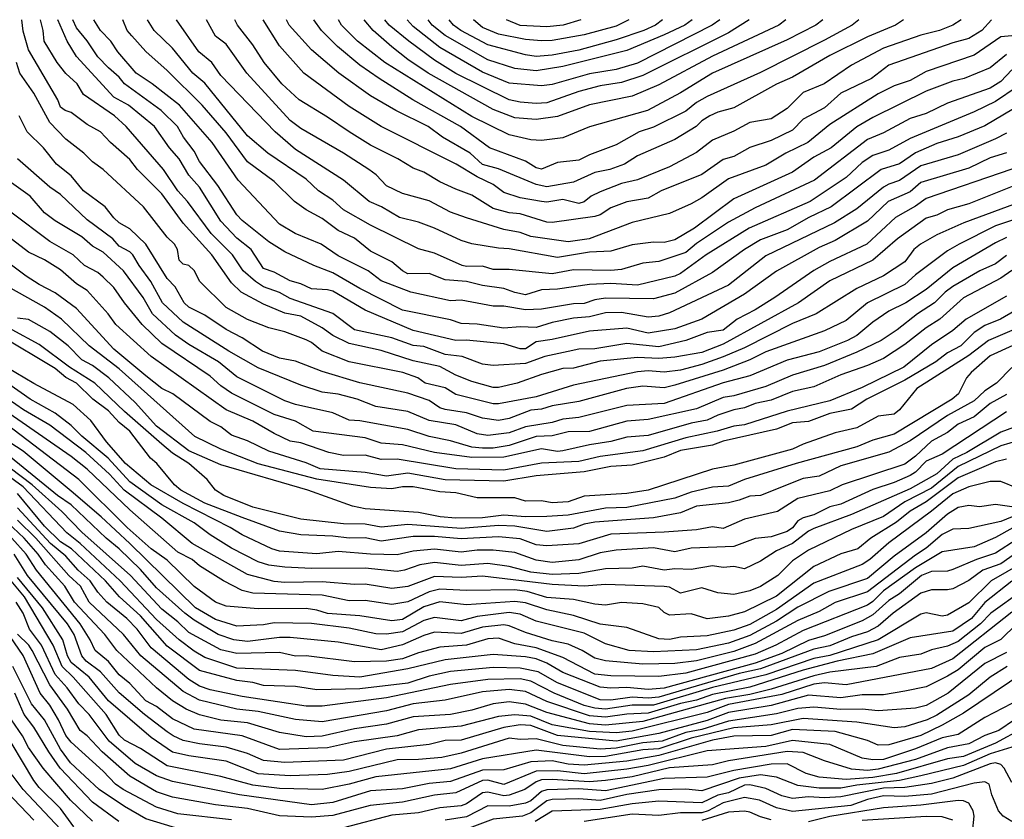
# Model space of a CAD drawing. Header units: metres. Extents: x -51132 to -49532, y -231222 to -229437.
# Tile 556 of 656: x -50515 to -50423, y -229512 to -229437. Entities that reach past the tile are written whole.
import ezdxf

# ---------------------------------------------------------------- set-up
doc = ezdxf.new("R2010")
doc.units = ezdxf.units.M
for name, color, linetype in [('CONTOUR_HALF', 8, 'Continuous'), ('CONTOUR_INDEX', 1, 'Continuous'), ('CONTOUR_INTER', 3, 'Continuous')]:
    doc.layers.add(name, color=color, linetype=linetype)

msp = doc.modelspace()

# ---------------------------------------------------------------- linework, layer by layer
at = {"layer": 'CONTOUR_HALF'}
for points, elevation in [([(-50422.08, -229452.17), (-50426.58, -229453.975), (-50428.58, -229454.551), (-50429.58, -229455.032), (-50430.58, -229455.339), (-50433.257, -229457.259), (-50435.58, -229459.26), (-50439.58, -229461.195), (-50442.529, -229463.259), (-50449.58, -229467.123), (-50451.58, -229467.888), (-50454.08, -229468.324), (-50455.58, -229468.451), (-50457.58, -229468.36), (-50461.08, -229468.713), (-50463.58, -229469.363), (-50464.58, -229469.401), (-50466.58, -229469.942), (-50468.834, -229470.759), (-50470.58, -229471.173), (-50471.08, -229471.169), (-50473.08, -229470.607), (-50474.58, -229469.998), (-50476.08, -229469.197), (-50478.58, -229468.664), (-50481.58, -229467.695), (-50484.58, -229467.038), (-50486.08, -229466.288), (-50487.08, -229465.59), (-50489.08, -229464.497), (-50490.58, -229464.226), (-50492.58, -229463.367), (-50494.675, -229462.259), (-50495.58, -229461.38), (-50497.422, -229458.759), (-50500.08, -229455.797), (-50502.08, -229453.055), (-50504.38, -229450.759), (-50505.08, -229449.827), (-50506.897, -229448.259), (-50507.834, -229447.259), (-50509.08, -229446.556), (-50510.58, -229445.425), (-50511.124, -229445.259), (-50511.58, -229444.932), (-50511.828, -229444.259), (-50514.58, -229439.582), (-50515.08, -229437.84), (-50515.199, -229436.759)], 60.5), ([(-50423.08, -229449.203), (-50424.58, -229449.686), (-50426.58, -229450.633), (-50431.08, -229451.996), (-50432.08, -229452.85), (-50434.123, -229453.759), (-50436.08, -229455.614), (-50439.08, -229457.417), (-50440.58, -229458.06), (-50444.58, -229460.281), (-50447.58, -229462.441), (-50451.58, -229464.78), (-50454.08, -229465.669), (-50456.58, -229466.091), (-50458.58, -229465.614), (-50462.08, -229465.889), (-50465.58, -229466.676), (-50467.08, -229466.894), (-50468.08, -229467.552), (-50468.58, -229467.538), (-50470.08, -229467.088), (-50473.58, -229466.744), (-50474.58, -229466.767), (-50478.58, -229465.822), (-50483.08, -229463.925), (-50486.08, -229462.168), (-50486.58, -229462.022), (-50488.08, -229461.919), (-50489.08, -229461.457), (-50490.08, -229461.194), (-50491.58, -229460.382), (-50492.58, -229460.037), (-50493.741, -229458.259), (-50495.08, -229457.209), (-50496.58, -229455.613), (-50498.58, -229452.433), (-50499.58, -229451.304), (-50500.457, -229449.759), (-50501.389, -229448.759), (-50502.782, -229446.759), (-50505.217, -229444.759), (-50506.58, -229443.991), (-50510.08, -229440.187), (-50510.959, -229438.759), (-50511.836, -229436.759)], 61.5), ([(-50421.58, -229444.596), (-50425.08, -229446.679), (-50427.58, -229447.705), (-50429.58, -229448.344), (-50431.58, -229449.208), (-50433.08, -229450.237), (-50434.793, -229450.759), (-50439.479, -229454.259), (-50441.57, -229455.259), (-50443.58, -229456.428), (-50446.08, -229457.348), (-50447.58, -229458.27), (-50450.58, -229460.411), (-50454.08, -229462.346), (-50456.08, -229462.875), (-50460.58, -229462.817), (-50461.58, -229462.967), (-50462.58, -229463.292), (-50463.58, -229463.343), (-50466.58, -229463.851), (-50468.08, -229463.914), (-50470.08, -229463.558), (-50471.08, -229463.56), (-50474.08, -229463.007), (-50475.08, -229463.043), (-50478.785, -229462.259), (-50481.58, -229461.18), (-50482.796, -229460.259), (-50485.58, -229458.843), (-50487.184, -229457.759), (-50489.617, -229456.759), (-50491.08, -229455.875), (-50494.959, -229451.759), (-50497.367, -229448.259), (-50500.433, -229444.759), (-50502.998, -229442.759), (-50504.504, -229441.759), (-50506.196, -229439.759), (-50506.854, -229438.759), (-50507.817, -229437.759), (-50508.465, -229436.759)], 62.5), ([(-50422.58, -229441.448), (-50423.58, -229442.535), (-50424.58, -229443.162), (-50428.58, -229444.562), (-50430.58, -229445.526), (-50432.08, -229445.993), (-50434.58, -229447.348), (-50436.08, -229447.977), (-50441.039, -229451.759), (-50446.58, -229454.352), (-50449.08, -229455.71), (-50452.08, -229457.705), (-50453.08, -229458.524), (-50455.58, -229459.377), (-50457.08, -229459.546), (-50459.08, -229460.133), (-50460.08, -229460.23), (-50463.58, -229460.165), (-50465.58, -229460.518), (-50469.58, -229460.122), (-50471.08, -229460.118), (-50472.08, -229459.814), (-50473.58, -229459.854), (-50473.977, -229459.759), (-50476.58, -229458.591), (-50478.08, -229458.194), (-50482.58, -229455.989), (-50485.08, -229454.531), (-50486.08, -229453.636), (-50487.425, -229452.759), (-50488.58, -229451.68), (-50492.18, -229449.259), (-50494.08, -229447.612), (-50498.08, -229442.696), (-50499.188, -229441.759), (-50501.08, -229439.417), (-50502.815, -229437.759), (-50503.432, -229436.759)], 63.5), ([(-50422.58, -229438.268), (-50423.58, -229438.356), (-50426.08, -229440.084), (-50430.58, -229441.603), (-50432.08, -229442.45), (-50433.58, -229442.956), (-50435.08, -229443.704), (-50439.58, -229446.561), (-50441.667, -229448.259), (-50443.707, -229449.259), (-50445.58, -229450.38), (-50449.08, -229451.655), (-50451.58, -229453.424), (-50452.58, -229453.977), (-50454.58, -229454.884), (-50458.08, -229455.716), (-50462.113, -229457.259), (-50464.08, -229457.543), (-50467.58, -229457.046), (-50468.58, -229456.653), (-50470.08, -229456.369), (-50473.58, -229455.298), (-50475.08, -229454.761), (-50477.08, -229453.699), (-50479.58, -229453.007), (-50481.08, -229452.307), (-50482.031, -229451.259), (-50482.719, -229450.759), (-50485.08, -229449.229), (-50489.08, -229446.926), (-50490.08, -229446.184), (-50494.145, -229441.759), (-50496.08, -229439.033), (-50497.08, -229438.289), (-50497.913, -229436.759)], 64.5), ([(-50427.32, -229436.759), (-50428.082, -229437.259), (-50429.328, -229437.759), (-50431.08, -229438.216), (-50434.58, -229439.434), (-50437.58, -229441.005), (-50440.129, -229442.759), (-50442.08, -229443.574), (-50443.58, -229445.052), (-50445.08, -229446.042), (-50447.08, -229446.366), (-50448.58, -229447.187), (-50450.58, -229448.042), (-50452.08, -229449.18), (-50454.58, -229450.512), (-50457.58, -229451.751), (-50459.08, -229452.081), (-50461.08, -229452.869), (-50461.914, -229453.259), (-50462.58, -229453.797), (-50463.08, -229453.941), (-50464.58, -229453.579), (-50466.08, -229453.824), (-50466.58, -229453.755), (-50468.58, -229453.43), (-50470.08, -229452.931), (-50471.08, -229452.169), (-50472.58, -229451.456), (-50474.551, -229450.259), (-50481.58, -229446.749), (-50484.58, -229444.888), (-50488.791, -229441.759), (-50491.08, -229439.189), (-50492.6, -229436.759)], 65.5), ([(-50436.88, -229436.759), (-50437.516, -229437.259), (-50440.08, -229438.679), (-50446.08, -229441.685), (-50451.08, -229443.933), (-50452.08, -229444.505), (-50453.08, -229445.32), (-50456.08, -229446.809), (-50457.421, -229447.259), (-50459.58, -229448.453), (-50462.08, -229449.392), (-50463.08, -229449.904), (-50465.08, -229450.125), (-50466.58, -229450.738), (-50467.08, -229450.625), (-50468.08, -229449.978), (-50471.44, -229448.759), (-50474.156, -229446.759), (-50478.61, -229444.259), (-50481.771, -229442.259), (-50483.58, -229441.022), (-50485.665, -229439.259), (-50487.148, -229437.759), (-50487.881, -229436.759)], 66.5), ([(-50443.719, -229436.759), (-50444.366, -229437.259), (-50450.58, -229440.174), (-50455.58, -229442.853), (-50458.08, -229443.914), (-50462.08, -229444.735), (-50465.08, -229445.812), (-50467.08, -229446.095), (-50469.08, -229445.951), (-50471.08, -229445.172), (-50477.179, -229441.759), (-50479.08, -229440.496), (-50480.58, -229439.303), (-50482.305, -229437.759), (-50483.173, -229436.759)], 67.5), ([(-50449.872, -229436.759), (-50450.601, -229437.259), (-50457.58, -229440.814), (-50459.58, -229441.412), (-50462.08, -229441.82), (-50465.58, -229442.821), (-50466.58, -229442.951), (-50469.58, -229442.709), (-50472.08, -229441.656), (-50476.08, -229439.372), (-50478.58, -229437.39), (-50479.127, -229436.759)], 68.5), ([(-50455.255, -229436.759), (-50455.907, -229437.259), (-50457.006, -229437.759), (-50459.58, -229438.651), (-50463.08, -229439.594), (-50465.58, -229440.068), (-50467.08, -229440.2), (-50468.08, -229440.057), (-50471.58, -229439.114), (-50474.121, -229437.759), (-50474.793, -229437.259), (-50475.202, -229436.759)], 69.5), ([(-50462.888, -229436.759), (-50464.546, -229437.259), (-50466.08, -229437.419), (-50468.58, -229437.287), (-50469.858, -229436.759)], 70.5), ([(-50420.262, -229454.759), (-50424.08, -229456.03), (-50427.504, -229457.759), (-50428.58, -229458.391), (-50431.58, -229460.619), (-50432.58, -229461.536), (-50436.08, -229463.249), (-50438.08, -229464.885), (-50440.08, -229465.861), (-50445.58, -229467.818), (-50447.08, -229468.572), (-50449.58, -229469.545), (-50454.08, -229470.957), (-50455.08, -229471.197), (-50457.08, -229471.049), (-50458.621, -229471.259), (-50463.08, -229472.471), (-50465.58, -229472.864), (-50466.58, -229473.192), (-50467.58, -229473.28), (-50469.58, -229474.058), (-50470.58, -229474.263), (-50472.08, -229474.042), (-50473.58, -229473.527), (-50475.58, -229473.23), (-50476.08, -229473.061), (-50477.08, -229472.389), (-50479.08, -229471.683), (-50483.58, -229470.737), (-50487.08, -229469.659), (-50489.58, -229468.686), (-50491.08, -229468.424), (-50492.679, -229467.759), (-50494.58, -229466.528), (-50496.08, -229465.749), (-50498.08, -229464.398), (-50499.58, -229463.664), (-50499.988, -229463.259), (-50500.844, -229461.759), (-50501.58, -229460.964), (-50503.58, -229457.75), (-50505.08, -229456.326), (-50506.08, -229455.755), (-50506.58, -229455.299), (-50507.407, -229454.259), (-50509.433, -229452.759), (-50510.58, -229451.368), (-50511.942, -229450.259), (-50513.151, -229448.759), (-50514.677, -229447.259), (-50515.448, -229445.759)], 59.5), ([(-50423.08, -229458.807), (-50424.08, -229459.609), (-50425.561, -229460.259), (-50428.08, -229461.731), (-50428.817, -229462.259), (-50429.807, -229463.259), (-50431.397, -229464.259), (-50433.286, -229465.759), (-50434.779, -229466.759), (-50437.08, -229467.874), (-50440.08, -229469.118), (-50443.08, -229469.995), (-50445.58, -229471.085), (-50448.58, -229471.932), (-50449.58, -229472.1), (-50452.08, -229473.144), (-50456.58, -229474.166), (-50458.58, -229474.306), (-50462.08, -229475.27), (-50464.08, -229475.32), (-50465.58, -229475.686), (-50467.08, -229475.76), (-50469.58, -229476.595), (-50471.08, -229476.845), (-50472.08, -229476.847), (-50473.08, -229476.749), (-50475.08, -229476.149), (-50477.08, -229475.745), (-50479.08, -229475.089), (-50483.58, -229474.272), (-50484.58, -229474.209), (-50486.08, -229473.531), (-50489.58, -229472.766), (-50490.58, -229472.405), (-50495.08, -229470.175), (-50496.787, -229468.759), (-50499.58, -229467.126), (-50500.812, -229466.259), (-50502.971, -229464.259), (-50503.844, -229462.759), (-50505.665, -229460.259), (-50507.58, -229458.504), (-50508.58, -229457.948), (-50509.58, -229457.076), (-50512.08, -229455.584), (-50513.08, -229454.829), (-50514.414, -229453.259), (-50516.58, -229451.705)], 58.5), ([(-50423.08, -229462.621), (-50426.85, -229464.759), (-50428.08, -229465.823), (-50430.08, -229467.184), (-50432.66, -229469.259), (-50436.58, -229471.171), (-50439.58, -229472.405), (-50443.58, -229473.366), (-50447.58, -229474.66), (-50448.58, -229474.794), (-50450.142, -229475.259), (-50453.08, -229475.857), (-50457.08, -229477.091), (-50461.08, -229477.62), (-50463.08, -229478.071), (-50466.58, -229478.252), (-50470.08, -229478.891), (-50474.58, -229478.775), (-50480.08, -229477.877), (-50481.58, -229477.9), (-50483.08, -229477.493), (-50485.08, -229477.533), (-50486.47, -229477.259), (-50489.08, -229476.345), (-50490.08, -229476.173), (-50491.58, -229475.474), (-50493.58, -229474.306), (-50496.08, -229473.247), (-50503.08, -229468.267), (-50506.393, -229465.259), (-50507.109, -229464.259), (-50509.08, -229462.095), (-50510.08, -229461.48), (-50511.58, -229460.169), (-50513.08, -229459.225), (-50514.58, -229458.493), (-50517.58, -229456.204)], 57.5), ([(-50422.58, -229465.845), (-50424.757, -229466.759), (-50426.58, -229468.184), (-50431.453, -229471.259), (-50433.08, -229473.241), (-50433.58, -229473.663), (-50435.08, -229473.858), (-50437.08, -229474.925), (-50439.08, -229475.401), (-50442.08, -229476.449), (-50443.08, -229476.921), (-50448.58, -229478.437), (-50450.58, -229478.797), (-50456.58, -229480.78), (-50458.58, -229481.073), (-50462.58, -229481.33), (-50464.08, -229481.849), (-50465.58, -229481.941), (-50466.58, -229481.765), (-50468.08, -229481.8), (-50469.08, -229481.475), (-50472.58, -229481.471), (-50474.58, -229481.012), (-50476.08, -229480.933), (-50478.58, -229480.44), (-50479.58, -229480.447), (-50480.58, -229480.65), (-50482.58, -229480.508), (-50487.58, -229479.729), (-50493.08, -229478.308), (-50496.58, -229476.938), (-50499.003, -229475.759), (-50506.08, -229469.423), (-50508.879, -229467.259), (-50511.481, -229464.759), (-50513.08, -229463.66), (-50516.473, -229461.759)], 56.5), ([(-50422.58, -229469.294), (-50423.985, -229470.759), (-50425.08, -229471.465), (-50426.08, -229472.413), (-50428.58, -229473.77), (-50432.08, -229476.15), (-50434.08, -229477.214), (-50438.58, -229478.502), (-50440.58, -229479.47), (-50442.08, -229479.675), (-50446.074, -229481.259), (-50447.08, -229481.313), (-50448.08, -229481.711), (-50449.08, -229481.938), (-50452.08, -229482.27), (-50453.58, -229482.883), (-50456.08, -229483.365), (-50461.58, -229483.746), (-50462.58, -229483.946), (-50463.58, -229484.316), (-50466.08, -229484.627), (-50469.08, -229484.15), (-50470.58, -229484.057), (-50474.08, -229484.352), (-50479.08, -229483.98), (-50481.58, -229484.221), (-50483.08, -229483.957), (-50485.08, -229483.906), (-50489.08, -229483.489), (-50493.58, -229482.353), (-50496.306, -229481.259), (-50497.075, -229480.759), (-50497.842, -229479.759), (-50499.577, -229478.259), (-50501.08, -229477.295), (-50502.08, -229476.452), (-50505.58, -229473.411), (-50508.362, -229470.759), (-50510.731, -229469.259), (-50513.58, -229467.141), (-50516.08, -229465.757)], 55.5), ([(-50423.08, -229473.447), (-50429.08, -229477.391), (-50430.58, -229478.067), (-50431.58, -229479.07), (-50432.08, -229479.406), (-50433.58, -229480.062), (-50435.58, -229480.694), (-50438.58, -229482.085), (-50439.58, -229482.332), (-50441.08, -229483.066), (-50442.08, -229483.345), (-50442.58, -229483.648), (-50443.08, -229484.3), (-50443.58, -229484.628), (-50445.08, -229485.118), (-50446.58, -229485.293), (-50448.58, -229486.038), (-50452.58, -229486.196), (-50454.08, -229486.525), (-50456.08, -229486.156), (-50459.58, -229486.369), (-50461.08, -229486.631), (-50463.08, -229487.278), (-50465.58, -229487.536), (-50467.08, -229487.325), (-50469.08, -229486.606), (-50471.08, -229486.388), (-50472.58, -229486.394), (-50474.08, -229486.566), (-50476.58, -229486.286), (-50478.58, -229486.467), (-50480.08, -229486.813), (-50482.58, -229486.756), (-50485.58, -229486.499), (-50487.58, -229486.708), (-50491.08, -229486.466), (-50491.789, -229486.259), (-50494.58, -229484.94), (-50495.691, -229484.259), (-50500.08, -229482.025), (-50503.109, -229480.259), (-50505.503, -229478.259), (-50507.269, -229476.259), (-50508.723, -229474.259), (-50510.375, -229472.759), (-50514.08, -229470.784), (-50516.58, -229469.285)], 54.5), ([(-50421.08, -229475.864), (-50423.58, -229476.624), (-50427.58, -229478.565), (-50430.08, -229480.582), (-50432.58, -229481.852), (-50434.58, -229483.228), (-50437.58, -229484.445), (-50441.58, -229486.367), (-50443.08, -229487.388), (-50444.467, -229488.759), (-50446.08, -229489.786), (-50447.08, -229490.183), (-50448.58, -229490.514), (-50450.08, -229490.378), (-50451.58, -229489.905), (-50453.58, -229490.399), (-50454.58, -229489.825), (-50455.08, -229489.772), (-50460.58, -229489.597), (-50462.58, -229489.762), (-50465.58, -229489.606), (-50472.08, -229488.813), (-50474.08, -229488.922), (-50476.58, -229488.851), (-50479.08, -229489.778), (-50480.58, -229489.966), (-50483.08, -229489.569), (-50484.08, -229489.605), (-50487.08, -229489.332), (-50490.58, -229489.397), (-50491.58, -229489.304), (-50494.08, -229488.664), (-50499.261, -229485.759), (-50502.08, -229483.396), (-50505.611, -229480.759), (-50506.984, -229479.259), (-50509.214, -229477.259), (-50512.58, -229474.679), (-50515.035, -229473.259), (-50517.18, -229471.759)], 53.5), ([(-50422.08, -229480.577), (-50423.58, -229479.966), (-50424.58, -229479.956), (-50426.58, -229480.44), (-50428.08, -229481.116), (-50430.08, -229482.746), (-50434.08, -229485.697), (-50435.844, -229487.259), (-50436.58, -229487.726), (-50441.08, -229489.463), (-50444.58, -229491.935), (-50447.08, -229493.321), (-50448.58, -229493.878), (-50451.08, -229494.386), (-50453.58, -229494.519), (-50454.58, -229494.721), (-50455.58, -229494.677), (-50458.58, -229493.603), (-50461.08, -229493.296), (-50463.58, -229492.476), (-50466.08, -229491.971), (-50468.08, -229491.312), (-50469.08, -229491.175), (-50473.58, -229491.508), (-50476.08, -229491.216), (-50477.58, -229491.665), (-50479.58, -229492.861), (-50480.58, -229492.98), (-50483.58, -229492.529), (-50486.58, -229492.311), (-50487.58, -229491.982), (-50488.58, -229491.845), (-50493.08, -229491.858), (-50496.08, -229491.62), (-50497.08, -229491.258), (-50499.08, -229489.78), (-50501.58, -229487.33), (-50503.08, -229486.25), (-50505.335, -229484.259), (-50509.846, -229479.759), (-50517.107, -229474.259)], 52.5), ([(-50420.58, -229482.455), (-50423.58, -229483.7), (-50426.58, -229484.364), (-50428.08, -229484.413), (-50429.08, -229484.907), (-50430.58, -229486.199), (-50431.58, -229486.832), (-50436.08, -229490.278), (-50439.08, -229491.276), (-50440.58, -229492.106), (-50442.58, -229492.945), (-50446.58, -229495.108), (-50448.58, -229495.845), (-50452.08, -229496.73), (-50454.08, -229496.996), (-50457.08, -229497.055), (-50460.58, -229496.739), (-50461.58, -229496.483), (-50462.766, -229495.759), (-50464.08, -229495.164), (-50465.58, -229494.846), (-50468.08, -229494.091), (-50469.58, -229493.445), (-50470.08, -229493.368), (-50472.08, -229493.574), (-50474.08, -229494.186), (-50476.58, -229494.065), (-50477.58, -229494.346), (-50479.58, -229495.249), (-50481.58, -229495.712), (-50485.58, -229494.996), (-50490.08, -229494.56), (-50491.08, -229494.539), (-50494.08, -229494.911), (-50495.367, -229494.759), (-50496.827, -229494.259), (-50499.08, -229492.923), (-50499.93, -229492.259), (-50502.58, -229489.888), (-50504.08, -229488.2), (-50506.068, -229486.259), (-50507.292, -229485.259), (-50510.58, -229482.144), (-50511.844, -229481.259), (-50517.08, -229476.997)], 51.5), ([(-50422.08, -229485.336), (-50424.08, -229486.671), (-50425.856, -229487.259), (-50428.08, -229488.197), (-50428.58, -229488.347), (-50430.08, -229488.363), (-50431.011, -229488.759), (-50433.08, -229490.452), (-50434.08, -229491.077), (-50435.58, -229492.443), (-50436.58, -229492.98), (-50440.08, -229494.39), (-50441.58, -229494.839), (-50444.08, -229496.058), (-50446.58, -229496.946), (-50455.08, -229499.277), (-50456.58, -229499.425), (-50458.58, -229499.229), (-50460.08, -229499.298), (-50461.08, -229499.19), (-50464.58, -229497.811), (-50466.08, -229496.942), (-50467.08, -229496.553), (-50468.08, -229496.36), (-50471.08, -229496.124), (-50475.58, -229496.629), (-50479.08, -229497.491), (-50483.58, -229498.258), (-50486.08, -229498.095), (-50489.58, -229497.634), (-50495.08, -229497.406), (-50498.08, -229496.406), (-50499.08, -229495.824), (-50500.483, -229494.759), (-50502.58, -229492.866), (-50505.997, -229489.259), (-50509.745, -229485.759), (-50510.97, -229484.759), (-50515.08, -229480.445), (-50516.671, -229479.259)], 50.5), ([(-50421.58, -229487.576), (-50424.5, -229489.259), (-50426.58, -229491.301), (-50428.58, -229492.456), (-50429.08, -229492.543), (-50430.58, -229492.245), (-50431.08, -229492.358), (-50435.08, -229494.759), (-50439.58, -229496.219), (-50441.08, -229496.508), (-50445.58, -229498.026), (-50450.58, -229499.226), (-50456.08, -229500.871), (-50458.08, -229500.869), (-50460.58, -229501.261), (-50461.58, -229501.172), (-50462.58, -229500.894), (-50465.386, -229499.759), (-50467.58, -229498.638), (-50468.58, -229498.403), (-50471.58, -229498.475), (-50475.08, -229498.938), (-50481.08, -229500.196), (-50487.08, -229500.987), (-50488.58, -229500.97), (-50494.58, -229500.063), (-50497.58, -229499.458), (-50498.58, -229499.088), (-50499.58, -229498.466), (-50503.08, -229495.524), (-50504.406, -229493.759), (-50505.358, -229492.759), (-50507.244, -229491.259), (-50508.08, -229490.323), (-50508.805, -229489.259), (-50509.916, -229488.259), (-50511.08, -229486.94), (-50512.518, -229485.759), (-50515.58, -229482.431)], 49.5), ([(-50421.58, -229490.142), (-50424.515, -229492.259), (-50425.511, -229493.259), (-50427.58, -229494.931), (-50428.58, -229495.348), (-50430.08, -229495.703), (-50431.08, -229496.097), (-50433.08, -229496.422), (-50435.253, -229497.259), (-50439.58, -229497.785), (-50441.08, -229498.123), (-50445.08, -229499.373), (-50447.08, -229499.871), (-50449.354, -229500.259), (-50457.08, -229502.402), (-50460.58, -229502.75), (-50462.08, -229502.637), (-50466.08, -229501.568), (-50468.08, -229500.779), (-50469.58, -229500.575), (-50471.08, -229500.742), (-50473.08, -229501.334), (-50475.08, -229501.746), (-50478.58, -229501.956), (-50481.08, -229502.643), (-50484.08, -229503.106), (-50487.08, -229503.772), (-50488.58, -229503.825), (-50491.08, -229503.433), (-50494.08, -229502.529), (-50496.58, -229502.291), (-50498.58, -229501.771), (-50499.805, -229501.259), (-50501.08, -229500.473), (-50502.58, -229499.27), (-50506.307, -229495.759), (-50507.425, -229494.259), (-50510.275, -229491.259), (-50511.171, -229489.759), (-50512.96, -229487.759), (-50513.656, -229486.759), (-50514.96, -229485.259), (-50517.08, -229483.262)], 48.5), ([(-50423.004, -229497.259), (-50424.58, -229498.257), (-50426.58, -229499.912), (-50429.58, -229501.81), (-50430.484, -229502.259), (-50432.58, -229502.919), (-50433.58, -229502.996), (-50437.08, -229502.482), (-50442.08, -229502.122), (-50445.08, -229502.724), (-50448.58, -229503.003), (-50452.58, -229503.96), (-50455.58, -229504.973), (-50457.08, -229505.067), (-50460.58, -229505.681), (-50462.08, -229505.725), (-50467.08, -229505.095), (-50472.08, -229505.899), (-50475.08, -229506.842), (-50482.08, -229507.575), (-50484.58, -229508.28), (-50487.08, -229508.774), (-50491.08, -229508.671), (-50493.58, -229508.375), (-50496.58, -229507.548), (-50501.58, -229506.568), (-50504.08, -229504.944), (-50505.58, -229504.153), (-50506.08, -229503.698), (-50507.313, -229501.759), (-50510.379, -229498.259), (-50511.429, -229497.259), (-50512.26, -229495.259), (-50514.939, -229490.759), (-50518.705, -229486.259)], 46.5), ([(-50422.104, -229493.259), (-50423.58, -229494.728), (-50425.08, -229495.483), (-50427.58, -229497.559), (-50428.58, -229498.178), (-50430.58, -229499.155), (-50432.58, -229499.568), (-50434.58, -229499.905), (-50436.58, -229499.914), (-50438.58, -229500.177), (-50441.58, -229499.936), (-50445.08, -229500.903), (-50449.08, -229501.551), (-50451.08, -229502.312), (-50455.58, -229503.527), (-50459.58, -229504.238), (-50465.08, -229503.726), (-50467.58, -229502.791), (-50468.58, -229502.712), (-50470.08, -229502.967), (-50474.08, -229504.146), (-50475.58, -229504.19), (-50477.08, -229504.559), (-50481.08, -229504.988), (-50485.08, -229506.034), (-50490.58, -229506.247), (-50492.58, -229506.041), (-50494.08, -229505.398), (-50496.08, -229504.804), (-50498.58, -229504.5), (-50500.08, -229504.18), (-50501.037, -229503.759), (-50501.58, -229503.371), (-50503.714, -229501.759), (-50506.08, -229499.725), (-50507.827, -229497.759), (-50509.169, -229496.759), (-50509.569, -229496.259), (-50510.294, -229494.259), (-50510.917, -229493.259), (-50514.65, -229488.759), (-50515.906, -229486.759)], 47.5), ([(-50422.58, -229500.709), (-50425.08, -229502.024), (-50427.58, -229503.616), (-50429.08, -229503.93), (-50431.58, -229504.968), (-50434.58, -229505.945), (-50435.58, -229506.007), (-50436.58, -229505.851), (-50439.58, -229504.56), (-50443.08, -229504.171), (-50445.58, -229504.746), (-50451.08, -229505.142), (-50456.58, -229506.519), (-50458.58, -229506.879), (-50462.58, -229507.292), (-50465.08, -229507.008), (-50467.08, -229507.053), (-50470.08, -229508.288), (-50471.58, -229507.909), (-50472.08, -229507.931), (-50474.58, -229509.094), (-50476.58, -229509.296), (-50479.58, -229509.94), (-50482.606, -229510.259), (-50486.08, -229511.189), (-50488.08, -229511.35), (-50491.08, -229511.226), (-50494.08, -229510.557), (-50497.08, -229510.198), (-50501.08, -229509.472), (-50502.58, -229508.98), (-50505.08, -229507.507), (-50507.688, -229505.259), (-50509.08, -229503.748), (-50509.746, -229503.259), (-50510.932, -229501.259), (-50512.58, -229498.969), (-50514.213, -229495.759), (-50514.548, -229495.259), (-50515.58, -229494.239)], 45.5), ([(-50500.08, -229512.584), (-50503.58, -229511.522), (-50505.58, -229510.347), (-50507.952, -229508.759), (-50510.642, -229506.259), (-50511.58, -229505.002), (-50513.08, -229502.238), (-50514.285, -229500.759), (-50516.038, -229497.259)], 44.5), ([(-50508.58, -229511.717), (-50510.641, -229509.759), (-50513.19, -229506.759), (-50514.58, -229504.835), (-50515.132, -229503.759), (-50516.148, -229502.259)], 43.5), ([(-50421.58, -229503.062), (-50424.08, -229504.428), (-50427.08, -229505.692), (-50428.58, -229505.906), (-50433.346, -229507.259), (-50435.58, -229507.633), (-50438.08, -229507.839), (-50440.58, -229507.627), (-50441.799, -229507.259), (-50443.58, -229506.379), (-50445.08, -229506.388), (-50448.58, -229506.985), (-50451.08, -229507.628), (-50455.08, -229507.749), (-50460.58, -229508.9), (-50463.08, -229508.716), (-50466.08, -229508.79), (-50466.58, -229508.962), (-50467.58, -229509.841), (-50468.08, -229510.047), (-50469.58, -229510.327), (-50471.58, -229510.306), (-50473.58, -229511.31), (-50475.58, -229511.632)], 44.5), ([(-50422.58, -229508.102), (-50423.279, -229506.759), (-50423.58, -229506.415), (-50424.08, -229506.282), (-50424.58, -229506.374), (-50428.08, -229507.711), (-50430.08, -229508.209), (-50432.58, -229508.595), (-50434.58, -229508.629), (-50438.58, -229509.446), (-50440.08, -229509.546), (-50441.58, -229509.442), (-50443.08, -229509.6), (-50444.08, -229509.366), (-50445.58, -229508.686), (-50447.08, -229508.317), (-50447.58, -229508.375), (-50449.08, -229509.09), (-50450.08, -229509.303), (-50451.58, -229510.026), (-50455.58, -229509.867), (-50458.08, -229510.108), (-50461.08, -229510.644), (-50465.58, -229510.809), (-50467.149, -229511.759)], 43.5), ([(-50511.08, -229513.016), (-50515.072, -229508.759), (-50516.08, -229507.398)], 42.5), ([(-50426.26, -229512.759), (-50426.075, -229511.259), (-50426.168, -229510.759), (-50426.58, -229510.055), (-50427.08, -229509.825), (-50427.58, -229509.797), (-50431.08, -229510.245), (-50434.58, -229510.489), (-50439.58, -229511.287), (-50441.58, -229511.799)], 42.5), ([(-50445.08, -229511.602), (-50446.08, -229511.324), (-50447.08, -229510.874), (-50447.58, -229510.799), (-50449.08, -229510.894), (-50451.58, -229511.675)], 42.5)]:
    msp.add_lwpolyline(points, dxfattribs=dict(at, elevation=elevation))
at = {"layer": 'CONTOUR_INDEX'}
for points, elevation in [([(-50424.459, -229436.759), (-50425.372, -229437.759), (-50426.58, -229438.527), (-50428.08, -229438.919), (-50434.08, -229441.026), (-50435.71, -229442.259), (-50438.58, -229443.627), (-50440.08, -229445.008), (-50442.08, -229446.067), (-50443.08, -229447.089), (-50445.08, -229448.046), (-50447.08, -229448.715), (-50448.58, -229449.543), (-50449.58, -229449.836), (-50451.58, -229451.229), (-50455.372, -229452.759), (-50456.58, -229453.464), (-50458.58, -229453.802), (-50460.08, -229454.353), (-50461.08, -229455), (-50461.58, -229455.182), (-50465.58, -229455.739), (-50466.08, -229455.697), (-50468.58, -229454.914), (-50469.58, -229454.835), (-50471.08, -229454.418), (-50473.08, -229453.167), (-50474.58, -229452.614), (-50476.08, -229451.912), (-50477.58, -229451.02), (-50478.58, -229450.634), (-50480.013, -229449.759), (-50482.58, -229448.507), (-50484.58, -229447.261), (-50486.58, -229445.881), (-50489.256, -229444.259), (-50490.877, -229442.759), (-50492.518, -229440.759), (-50493.58, -229439.104), (-50495.01, -229437.259), (-50495.249, -229436.759)], 65), ([(-50458.39, -229436.759), (-50459.58, -229437.367), (-50462.58, -229438.168), (-50465.58, -229438.7), (-50466.58, -229438.749), (-50468.08, -229438.614), (-50470.58, -229438.099), (-50472.08, -229437.479), (-50472.921, -229436.759)], 70), ([(-50421.58, -229453.729), (-50427.065, -229455.759), (-50429.58, -229456.881), (-50431.121, -229457.759), (-50431.74, -229458.259), (-50432.58, -229459.418), (-50434.58, -229460.713), (-50437.08, -229461.906), (-50440.883, -229464.259), (-50443.08, -229465.192), (-50447.58, -229467.451), (-50449.58, -229468.281), (-50451.58, -229469.006), (-50453.58, -229469.548), (-50455.08, -229469.72), (-50456.58, -229469.618), (-50457.58, -229469.692), (-50463.58, -229470.942), (-50467.08, -229472.024), (-50470.58, -229472.684), (-50471.08, -229472.684), (-50474.58, -229471.805), (-50475.58, -229471.194), (-50477.452, -229470.759), (-50478.146, -229470.259), (-50479.533, -229469.759), (-50484.58, -229468.756), (-50487.08, -229467.778), (-50488.08, -229466.953), (-50488.58, -229466.696), (-50490.58, -229465.954), (-50492.08, -229465.575), (-50494.08, -229464.8), (-50496.08, -229463.669), (-50498.521, -229461.259), (-50499.08, -229460.22), (-50499.58, -229459.76), (-50500.08, -229459.629), (-50500.462, -229459.259), (-50500.612, -229458.259), (-50500.91, -229457.759), (-50501.58, -229457.103), (-50503.794, -229454.259), (-50507.577, -229450.759), (-50508.58, -229450.061), (-50509.387, -229449.259), (-50511.08, -229447.919), (-50512.58, -229446.379), (-50514.08, -229443.622), (-50515.365, -229441.759), (-50515.678, -229440.759)], 60), ([(-50423.08, -229471.809), (-50424.58, -229472.658), (-50426.08, -229473.921), (-50427.58, -229474.609), (-50428.58, -229475.386), (-50430.08, -229476.191), (-50431.58, -229477.589), (-50432.58, -229478.325), (-50438.44, -229480.259), (-50439.58, -229480.828), (-50442.58, -229481.559), (-50444.505, -229482.759), (-50447.58, -229483.481), (-50449.58, -229484.363), (-50450.58, -229484.185), (-50452.08, -229484.477), (-50455.08, -229484.695), (-50460.08, -229484.868), (-50463.08, -229485.791), (-50466.08, -229485.975), (-50467.08, -229485.882), (-50468.58, -229485.322), (-50470.58, -229485.142), (-50474.08, -229485.305), (-50476.58, -229485.097), (-50478.58, -229485.106), (-50481.58, -229485.53), (-50483.08, -229485.231), (-50484.58, -229485.272), (-50486.08, -229485.064), (-50489.08, -229484.96), (-50491.08, -229484.613), (-50494.58, -229483.333), (-50498.08, -229481.991), (-50500.307, -229480.759), (-50500.914, -229480.259), (-50502.55, -229478.259), (-50503.162, -229477.759), (-50505.091, -229475.259), (-50506.08, -229474.444), (-50507.08, -229473.356), (-50508.536, -229472.259), (-50510.077, -229470.759), (-50511.08, -229470.215), (-50512.08, -229469.384), (-50517.311, -229466.259)], 55), ([(-50421.594, -229486.259), (-50423.58, -229487.644), (-50425.266, -229488.259), (-50426.58, -229489.202), (-50428.08, -229489.982), (-50428.58, -229490.098), (-50430.08, -229490.098), (-50431.08, -229490.403), (-50433.656, -229492.259), (-50435.08, -229493.496), (-50436.08, -229494.031), (-50437.58, -229494.474), (-50439.58, -229495.333), (-50441.08, -229495.654), (-50446.08, -229497.478), (-50448.08, -229497.931), (-50455.58, -229500.116), (-50456.58, -229500.237), (-50458.08, -229500.132), (-50460.08, -229500.397), (-50461.08, -229500.382), (-50465.08, -229498.794), (-50466.883, -229497.759), (-50468.58, -229497.419), (-50471.08, -229497.355), (-50475.08, -229497.741), (-50477.08, -229498.174), (-50479.08, -229498.822), (-50483.58, -229499.337), (-50487.58, -229499.44), (-50489.58, -229499.121), (-50492.58, -229499.025), (-50493.58, -229498.752), (-50495.08, -229498.572), (-50498.58, -229497.633), (-50501.58, -229495.354), (-50504.08, -229492.527), (-50506.056, -229490.759), (-50507.374, -229489.259), (-50510.546, -229486.259), (-50511.58, -229485.597), (-50513.08, -229484.145), (-50515.58, -229481.087)], 50), ([(-50495.58, -229511.593), (-50500.58, -229511.031), (-50502.58, -229510.428), (-50505.712, -229508.759), (-50506.439, -229508.259), (-50507.58, -229507.066), (-50510.58, -229504.342), (-50511.08, -229503.719), (-50511.751, -229502.259), (-50512.58, -229500.878), (-50513.478, -229499.759), (-50515.08, -229496.22), (-50517.092, -229493.259)], 45), ([(-50422.301, -229502.259), (-50423.773, -229503.259), (-50425.08, -229503.728), (-50426.58, -229504.505), (-50428.58, -229504.874), (-50431.58, -229505.976), (-50435.08, -229506.878), (-50436.08, -229506.978), (-50437.58, -229506.875), (-50440.08, -229506.087), (-50442.08, -229505.295), (-50443.58, -229505.202), (-50449.08, -229506.081), (-50450.58, -229506.453), (-50454.58, -229506.733), (-50458.08, -229507.589), (-50460.58, -229507.923), (-50462.08, -229508.046), (-50465.58, -229507.822), (-50466.58, -229507.871), (-50467.08, -229508.06), (-50468.114, -229508.759), (-50469.58, -229509.306), (-50470.08, -229509.354), (-50471.58, -229509.002), (-50472.08, -229509.07), (-50473.58, -229510.112), (-50474.08, -229510.292), (-50476.08, -229510.475), (-50478.08, -229510.944), (-50480.58, -229511.177), (-50485.08, -229512.351)], 45)]:
    msp.add_lwpolyline(points, dxfattribs=dict(at, elevation=elevation))
at = {"layer": 'CONTOUR_INTER'}
for points, elevation in [([(-50422.58, -229450.737), (-50430.58, -229453.485), (-50431.58, -229454.202), (-50433.454, -229455.259), (-50436.134, -229457.759), (-50439.58, -229459.373), (-50441.08, -229460.208), (-50444.73, -229462.759), (-50446.58, -229463.903), (-50448.256, -229464.759), (-50449.58, -229465.799), (-50451.08, -229466.014), (-50453.08, -229466.76), (-50455.58, -229467.371), (-50458.58, -229467.054), (-50461.58, -229467.535), (-50463.08, -229467.59), (-50464.08, -229467.786), (-50466.269, -229468.259), (-50468.08, -229468.933), (-50471.08, -229469.095), (-50472.08, -229468.984), (-50473.982, -229468.259), (-50475.58, -229468.063), (-50477.58, -229467.32), (-50478.58, -229467.229), (-50480.58, -229466.518), (-50484.08, -229465.766), (-50486.08, -229464.233), (-50490.08, -229462.85), (-50491.08, -229462.291), (-50492.58, -229461.745), (-50493.328, -229461.259), (-50494.489, -229460.259), (-50495.488, -229458.759), (-50497.462, -229456.759), (-50499.682, -229453.759), (-50500.601, -229452.759), (-50501.95, -229450.759), (-50505.416, -229446.759), (-50506.528, -229445.759), (-50509.424, -229443.759), (-50510.01, -229442.759), (-50511.08, -229441.807), (-50511.873, -229440.759), (-50513.093, -229438.759), (-50513.182, -229437.759), (-50513.449, -229436.759)], 61), ([(-50423.08, -229447.375), (-50424.08, -229447.893), (-50427.58, -229449.388), (-50431.08, -229450.431), (-50433.08, -229451.79), (-50434.08, -229452.129), (-50434.58, -229452.435), (-50437.08, -229454.443), (-50439.17, -229455.759), (-50445.58, -229458.861), (-50449.08, -229461.577), (-50454.58, -229464.193), (-50455.58, -229464.489), (-50456.58, -229464.6), (-50459.08, -229464.157), (-50460.58, -229464.166), (-50462.08, -229464.551), (-50463.58, -229464.673), (-50465.58, -229465.084), (-50467.08, -229465.541), (-50468.58, -229465.5), (-50470.08, -229465.624), (-50472.58, -229465.247), (-50474.08, -229465.187), (-50475.08, -229464.849), (-50479.58, -229463.918), (-50483.58, -229461.902), (-50486.08, -229460.453), (-50487.883, -229459.759), (-50490.58, -229458.477), (-50492.08, -229457.548), (-50494.58, -229455.546), (-50495.08, -229455.001), (-50496.842, -229452.259), (-50498.58, -229450.013), (-50499.08, -229449.057), (-50500.071, -229447.759), (-50500.64, -229446.759), (-50502.149, -229445.259), (-50505.58, -229442.761), (-50506.08, -229442.138), (-50507.082, -229441.259), (-50508.08, -229440.235), (-50509.08, -229438.744), (-50510.08, -229437.526), (-50510.429, -229436.759)], 62), ([(-50422.08, -229443.026), (-50424.08, -229444.396), (-50426.08, -229445.387), (-50432.08, -229447.881), (-50434.08, -229448.965), (-50435.58, -229449.476), (-50436.58, -229450.132), (-50438.08, -229451.531), (-50441.426, -229453.759), (-50447.148, -229456.259), (-50451.171, -229458.759), (-50453.58, -229460.504), (-50454.08, -229460.738), (-50457.58, -229461.598), (-50460.08, -229461.423), (-50462.08, -229461.532), (-50465.08, -229461.953), (-50466.58, -229462.042), (-50468.08, -229462.493), (-50469.08, -229462.282), (-50470.08, -229461.892), (-50472.08, -229461.61), (-50473.58, -229461.243), (-50475.58, -229461.087), (-50477.08, -229460.512), (-50479.08, -229460.528), (-50479.583, -229460.259), (-50480.58, -229459.42), (-50482.58, -229458.399), (-50484.08, -229457.209), (-50485.58, -229456.463), (-50487.08, -229455.37), (-50488.58, -229454.535), (-50489.679, -229453.759), (-50491.58, -229451.905), (-50494.08, -229450.058), (-50496.08, -229447.355), (-50498.321, -229444.759), (-50501.58, -229441.497), (-50503.58, -229439.747), (-50504.906, -229438.259), (-50505.343, -229437.759), (-50505.755, -229436.759)], 63), ([(-50423.08, -229440.016), (-50424.58, -229441.271), (-50427.035, -229442.259), (-50428.08, -229442.495), (-50430.58, -229443.442), (-50435.58, -229445.904), (-50437.08, -229446.785), (-50439.472, -229448.759), (-50441.08, -229449.608), (-50443.08, -229451.013), (-50448.58, -229453.529), (-50452.269, -229456.259), (-50454.08, -229457.364), (-50455.08, -229457.606), (-50456.08, -229457.566), (-50458.08, -229457.82), (-50460.08, -229458.425), (-50462.08, -229458.511), (-50465.08, -229459.017), (-50469.58, -229458.196), (-50470.58, -229458.145), (-50473.08, -229457.719), (-50474.08, -229457.425), (-50476.58, -229456.256), (-50478.08, -229455.706), (-50479.84, -229455.259), (-50481.546, -229454.259), (-50482.703, -229453.759), (-50485.08, -229451.768), (-50489.58, -229448.914), (-50491.501, -229447.259), (-50496.58, -229441.992), (-50497.413, -229440.759), (-50498.638, -229439.759), (-50500.717, -229436.759)], 64), ([(-50432.707, -229436.759), (-50433.437, -229437.259), (-50436.08, -229438.374), (-50439.58, -229440.116), (-50443.08, -229442.147), (-50444.58, -229442.805), (-50448.58, -229445.016), (-50450.08, -229445.418), (-50450.806, -229445.759), (-50451.58, -229446.227), (-50452.087, -229446.759), (-50454.08, -229447.963), (-50457.58, -229449.488), (-50458.8, -229450.259), (-50460.189, -229450.759), (-50461.58, -229451.064), (-50463.58, -229451.95), (-50466.08, -229452.408), (-50467.08, -229452.19), (-50470.58, -229450.707), (-50472.08, -229450.291), (-50473.252, -229449.259), (-50475.825, -229447.759), (-50477.173, -229446.759), (-50480.195, -229445.259), (-50482.58, -229443.891), (-50485.541, -229441.759), (-50488.08, -229439.579), (-50490.17, -229437.259), (-50490.412, -229436.759)], 66), ([(-50440.256, -229436.759), (-50440.903, -229437.259), (-50443.58, -229438.656), (-50450.58, -229441.756), (-50453.58, -229443.598), (-50456.65, -229445.259), (-50462.08, -229446.774), (-50464.58, -229447.804), (-50466.58, -229448.049), (-50467.58, -229447.983), (-50469.58, -229447.521), (-50473.08, -229445.822), (-50481.23, -229440.759), (-50483.787, -229438.759), (-50485.275, -229437.259), (-50485.572, -229436.759)], 67), ([(-50447.127, -229436.759), (-50449.08, -229437.978), (-50457.08, -229441.977), (-50459.08, -229442.632), (-50461.08, -229442.958), (-50463.08, -229443.463), (-50466.08, -229444.525), (-50467.08, -229444.598), (-50468.58, -229444.483), (-50469.58, -229444.255), (-50474.58, -229441.8), (-50476.58, -229440.536), (-50478.995, -229438.759), (-50480.811, -229437.259), (-50481.214, -229436.759)], 68), ([(-50452.475, -229436.759), (-50453.161, -229437.259), (-50455.08, -229438.173), (-50458.58, -229439.648), (-50464.58, -229441.151), (-50467.08, -229441.541), (-50469.08, -229441.309), (-50471.58, -229440.524), (-50475.58, -229438.237), (-50476.801, -229437.259), (-50477.183, -229436.759)], 69), ([(-50423.08, -229457.147), (-50424.08, -229457.628), (-50428.08, -229459.97), (-50430.58, -229462.006), (-50432.47, -229463.259), (-50434.08, -229464.013), (-50435.58, -229465.042), (-50437.08, -229466.301), (-50437.926, -229466.759), (-50440.58, -229467.831), (-50443.58, -229468.622), (-50447.08, -229470.087), (-50449.58, -229470.726), (-50455.08, -229472.653), (-50458.58, -229472.853), (-50463.08, -229473.959), (-50464.58, -229474.112), (-50465.58, -229474.422), (-50468.08, -229474.838), (-50469.58, -229475.41), (-50471.58, -229475.659), (-50472.58, -229475.497), (-50474.58, -229474.655), (-50477.08, -229474.264), (-50479.08, -229473.42), (-50482.08, -229472.948), (-50483.822, -229472.259), (-50485.58, -229471.777), (-50487.08, -229471.59), (-50489.08, -229470.96), (-50493.08, -229469.314), (-50495.826, -229467.759), (-50500.08, -229465.042), (-50502.014, -229463.259), (-50503.105, -229461.259), (-50504.215, -229459.759), (-50504.79, -229458.759), (-50505.08, -229458.474), (-50506.08, -229457.928), (-50506.665, -229457.259), (-50509.08, -229455.472), (-50511.58, -229453.114), (-50512.58, -229452.419), (-50515.597, -229449.759)], 59), ([(-50422.58, -229460.22), (-50423.58, -229460.951), (-50427.08, -229462.784), (-50429.307, -229464.759), (-50430.58, -229465.571), (-50432.58, -229467.146), (-50434.58, -229468.439), (-50436.08, -229469.119), (-50438.58, -229469.985), (-50441.08, -229471.102), (-50443.08, -229471.54), (-50445.08, -229472.353), (-50446.58, -229472.648), (-50447.58, -229473.063), (-50448.58, -229473.263), (-50450.08, -229473.743), (-50451.08, -229474.206), (-50452.58, -229474.488), (-50456.58, -229475.645), (-50458.58, -229475.821), (-50460.08, -229476.223), (-50462.08, -229476.53), (-50464.58, -229477.096), (-50465.08, -229477.154), (-50466.58, -229476.9), (-50470.08, -229477.685), (-50473.08, -229477.704), (-50476.588, -229477.259), (-50479.58, -229476.512), (-50481.58, -229476.384), (-50483.08, -229475.884), (-50487.934, -229475.259), (-50489.58, -229474.322), (-50491.58, -229473.688), (-50495.58, -229471.679), (-50496.58, -229471.008), (-50497.58, -229470.116), (-50502.08, -229467.036), (-50503.93, -229465.259), (-50505.58, -229463.253), (-50506.58, -229461.797), (-50507.58, -229460.83), (-50508.08, -229460.41), (-50509.312, -229459.759), (-50510.373, -229458.759), (-50512.58, -229457.521), (-50516.213, -229454.759)], 58), ([(-50420.58, -229462.98), (-50423.619, -229464.759), (-50425.08, -229465.373), (-50426.08, -229466.022), (-50427.326, -229467.259), (-50428.58, -229467.919), (-50429.675, -229468.759), (-50432.58, -229470.47), (-50436.12, -229472.259), (-50437.58, -229473.205), (-50439.58, -229473.587), (-50441.58, -229474.339), (-50443.08, -229474.461), (-50444.58, -229475.049), (-50449.58, -229476.183), (-50450.58, -229476.559), (-50453.58, -229477.067), (-50455.08, -229477.682), (-50458.08, -229478.434), (-50460.08, -229478.538), (-50462.58, -229479.056), (-50467.08, -229479.436), (-50470.08, -229479.919), (-50475.58, -229479.79), (-50479.08, -229479.168), (-50481.08, -229479.458), (-50483.08, -229479.106), (-50487.282, -229478.759), (-50488.58, -229478.195), (-50492.08, -229477.121), (-50494.08, -229476.14), (-50495.58, -229475.634), (-50496.58, -229474.856), (-50497.58, -229474.348), (-50501.067, -229471.759), (-50502.097, -229471.259), (-50503.58, -229470.086), (-50506.58, -229467.584), (-50510.09, -229463.759), (-50512.08, -229462.297), (-50513.58, -229461.541), (-50514.777, -229460.759), (-50518.08, -229458.289)], 57), ([(-50418.58, -229465.447), (-50424.58, -229468.198), (-50426.379, -229469.759), (-50426.8, -229470.259), (-50427.543, -229471.759), (-50428.136, -229472.259), (-50433.58, -229475.516), (-50435.58, -229476.083), (-50437.08, -229476.729), (-50442.736, -229478.259), (-50447.58, -229479.778), (-50449.08, -229480.395), (-50450.58, -229480.492), (-50452.58, -229480.953), (-50454.08, -229481.526), (-50458.58, -229482.374), (-50460.58, -229482.454), (-50464.08, -229483.113), (-50466.08, -229483.227), (-50468.08, -229483.261), (-50470.08, -229483.091), (-50472.08, -229483.34), (-50474.58, -229483.371), (-50476.037, -229483.259), (-50478.08, -229482.851), (-50483.08, -229482.51), (-50484.251, -229482.259), (-50488.44, -229480.759), (-50496.58, -229478.389), (-50499.58, -229477.087), (-50502.58, -229474.78), (-50504.58, -229472.581), (-50507.037, -229470.259), (-50508.58, -229469.103), (-50509.58, -229468.58), (-50510.846, -229467.259), (-50512.58, -229465.92), (-50514.58, -229464.807), (-50515.58, -229464.689)], 56), ([(-50421.58, -229474.59), (-50423.58, -229475.331), (-50426.763, -229477.259), (-50428.08, -229477.858), (-50429.58, -229479.225), (-50432.08, -229480.628), (-50437.58, -229483.052), (-50441.08, -229484.368), (-50441.58, -229484.615), (-50443.08, -229485.762), (-50444.58, -229486.452), (-50446.08, -229487.404), (-50447.58, -229488.116), (-50448.58, -229487.922), (-50449.58, -229488), (-50450.58, -229487.849), (-50452.58, -229488.18), (-50454.08, -229488.113), (-50455.08, -229488.251), (-50457.08, -229487.874), (-50458.08, -229488.062), (-50460.58, -229488.112), (-50463.08, -229488.547), (-50465.58, -229488.663), (-50467.58, -229488.445), (-50469.58, -229487.894), (-50471.58, -229487.614), (-50474.08, -229487.806), (-50476.58, -229487.528), (-50477.959, -229487.759), (-50479.394, -229488.259), (-50480.08, -229488.361), (-50483.08, -229488.077), (-50488.08, -229488.098), (-50490.58, -229487.983), (-50492.08, -229487.785), (-50493.08, -229487.466), (-50495.58, -229486.206), (-50497.58, -229484.957), (-50499.08, -229483.831), (-50502.08, -229482.141), (-50505.08, -229479.976), (-50507.126, -229477.759), (-50509.58, -229475.712), (-50510.58, -229474.712), (-50512.08, -229473.567), (-50514.4, -229472.259), (-50517.58, -229470.047)], 54), ([(-50422.58, -229482.319), (-50424.08, -229482.122), (-50425.58, -229482.313), (-50426.58, -229482.206), (-50427.58, -229482.403), (-50428.58, -229483.027), (-50430.58, -229484.773), (-50433.58, -229486.954), (-50436.08, -229489.044), (-50439.685, -229490.259), (-50442.58, -229491.716), (-50444.58, -229493.006), (-50447.08, -229494.356), (-50449.08, -229495.093), (-50452.08, -229495.712), (-50456.08, -229495.89), (-50458.369, -229495.759), (-50460.58, -229495.138), (-50462.58, -229494.15), (-50467.08, -229493.029), (-50468.58, -229492.365), (-50469.58, -229492.208), (-50472.58, -229492.575), (-50474.08, -229492.992), (-50476.58, -229492.665), (-50477.58, -229492.945), (-50479.58, -229494.014), (-50481.08, -229494.236), (-50482.08, -229494.199), (-50484.58, -229493.683), (-50488.08, -229493.226), (-50491.58, -229493.188), (-50492.58, -229493.36), (-50495.08, -229493.491), (-50497.08, -229492.866), (-50498.945, -229491.759), (-50505.08, -229485.76), (-50507.764, -229483.259), (-50510.58, -229480.854), (-50515.08, -229477.128), (-50521.08, -229473.229)], 52), ([(-50423.08, -229477.87), (-50424.08, -229478.127), (-50427.58, -229479.599), (-50430.58, -229481.858), (-50432.08, -229482.719), (-50433.342, -229483.759), (-50435.752, -229485.259), (-50436.979, -229486.259), (-50438.58, -229486.736), (-50441.08, -229487.895), (-50444.58, -229490.673), (-50447.58, -229492.152), (-50449.08, -229492.543), (-50451.08, -229492.804), (-50452.58, -229492.331), (-50454.58, -229492.468), (-50455.08, -229492.214), (-50455.58, -229491.754), (-50457.08, -229491.39), (-50459.08, -229491.269), (-50460.58, -229491.51), (-50461.58, -229491.433), (-50463.58, -229490.993), (-50466.08, -229490.807), (-50467.913, -229490.259), (-50469.08, -229490.095), (-50473.58, -229490.16), (-50476.08, -229490.024), (-50477.08, -229490.274), (-50479.08, -229491.208), (-50480.58, -229491.476), (-50483.08, -229491.08), (-50484.58, -229491.113), (-50487.08, -229490.593), (-50493.58, -229490.397), (-50494.58, -229490.147), (-50496.329, -229489.259), (-50498.58, -229487.832), (-50499.268, -229487.259), (-50500.58, -229486.557), (-50505.08, -229482.616), (-50509.08, -229478.808), (-50510.58, -229477.623), (-50517.08, -229473.091)], 53), ([(-50420.58, -229483.219), (-50424.08, -229485.205), (-50426.08, -229486.065), (-50429.08, -229486.538), (-50431.58, -229488.018), (-50434.58, -229490.189), (-50435.58, -229491.186), (-50436.08, -229491.511), (-50442.08, -229493.896), (-50444.648, -229495.259), (-50446.58, -229496.098), (-50453.08, -229497.88), (-50455.58, -229498.202), (-50460.08, -229498.148), (-50461.58, -229497.971), (-50464.58, -229496.407), (-50467.08, -229495.5), (-50469.08, -229495.131), (-50470.58, -229494.61), (-50471.58, -229494.681), (-50473.58, -229495.27), (-50476.08, -229495.453), (-50478.08, -229495.968), (-50479.58, -229496.533), (-50481.08, -229496.764), (-50484.08, -229496.811), (-50488.58, -229496.255), (-50489.58, -229496.29), (-50491.08, -229495.961), (-50495.08, -229496.035), (-50496.58, -229495.695), (-50499.58, -229494.092), (-50500.58, -229493.097), (-50502.08, -229491.909), (-50505.034, -229488.759), (-50509.58, -229484.703), (-50511.445, -229482.759), (-50514.232, -229480.259), (-50518.245, -229477.259)], 51), ([(-50422.58, -229492.175), (-50428.08, -229496.53), (-50430.08, -229497.441), (-50438.08, -229498.981), (-50440.08, -229498.794), (-50441.08, -229498.915), (-50444.08, -229499.873), (-50449.08, -229500.816), (-50451.08, -229501.557), (-50458.08, -229503.316), (-50459.58, -229503.471), (-50462.08, -229503.333), (-50465.58, -229502.709), (-50467.58, -229501.917), (-50469.08, -229501.772), (-50470.58, -229501.938), (-50474.08, -229502.827), (-50478.08, -229503.181), (-50480.08, -229503.735), (-50484.08, -229504.309), (-50486.58, -229504.876), (-50491.08, -229505.011), (-50494.58, -229503.732), (-50499.08, -229503.125), (-50501.08, -229502.142), (-50502.58, -229501.01), (-50503.58, -229500.461), (-50505.08, -229498.853), (-50506.08, -229498.049), (-50507.08, -229496.783), (-50508.319, -229495.759), (-50508.784, -229494.759), (-50509.728, -229493.259), (-50513.821, -229488.259), (-50514.777, -229486.759), (-50517.499, -229483.759)], 48), ([(-50422.58, -229489.284), (-50425.08, -229491.29), (-50426.34, -229492.759), (-50428.08, -229493.941), (-50432.08, -229494.587), (-50435.58, -229496.063), (-50438.922, -229496.759), (-50442.08, -229497.619), (-50447.08, -229499.198), (-50450.58, -229499.867), (-50452.08, -229500.419), (-50453.58, -229500.71), (-50456.58, -229501.636), (-50458.58, -229501.71), (-50460.58, -229502.003), (-50462.08, -229501.885), (-50466.08, -229500.535), (-50468.08, -229499.603), (-50469.58, -229499.421), (-50472.08, -229499.633), (-50475.58, -229500.421), (-50478.58, -229500.751), (-50481.08, -229501.415), (-50487.08, -229502.428), (-50489.58, -229502.227), (-50493.08, -229501.48), (-50495.08, -229501.249), (-50498.58, -229500.418), (-50500.08, -229499.593), (-50504.065, -229496.259), (-50505.679, -229494.259), (-50508.883, -229491.259), (-50509.712, -229489.759), (-50510.788, -229488.759), (-50513.885, -229485.259), (-50515.58, -229483.579)], 49), ([(-50423.08, -229495.951), (-50425.08, -229496.98), (-50428.527, -229499.759), (-50430.58, -229500.899), (-50431.58, -229501.166), (-50435.08, -229501.42), (-50436.58, -229501.26), (-50438.58, -229501.296), (-50441.08, -229501.064), (-50442.58, -229501.177), (-50444.58, -229501.689), (-50449.08, -229502.364), (-50451.58, -229503.141), (-50453.08, -229503.446), (-50455.29, -229504.259), (-50457.08, -229504.4), (-50459.58, -229504.904), (-50461.08, -229505.005), (-50464.58, -229504.639), (-50467.08, -229504.031), (-50468.58, -229504.086), (-50469.58, -229503.979), (-50474.08, -229505.358), (-50475.903, -229505.759), (-50478.08, -229505.959), (-50480.08, -229505.986), (-50484.58, -229507.077), (-50486.58, -229507.371), (-50490.08, -229507.5), (-50493.08, -229507.298), (-50496.08, -229506.126), (-50499.58, -229505.62), (-50501.08, -229505.26), (-50503.08, -229503.896), (-50507.08, -229500.464), (-50508.904, -229498.259), (-50510.58, -229496.876), (-50510.907, -229496.259), (-50511.349, -229494.759), (-50513.249, -229491.759), (-50515.58, -229488.938)], 47), ([(-50421.334, -229497.759), (-50427.08, -229501.63), (-50429.069, -229502.759), (-50431.08, -229503.719), (-50434.08, -229504.593), (-50435.08, -229504.61), (-50436.08, -229504.19), (-50439.08, -229503.326), (-50443.08, -229503.152), (-50445.08, -229503.731), (-50448.58, -229503.79), (-50450.58, -229504.153), (-50455.58, -229505.591), (-50458.58, -229506.101), (-50462.58, -229506.49), (-50464.08, -229506.382), (-50465.58, -229506.086), (-50467.58, -229506.183), (-50470.08, -229506.925), (-50472.08, -229506.944), (-50475.08, -229508.02), (-50477.08, -229508.205), (-50479.58, -229508.707), (-50482.58, -229508.893), (-50486.08, -229509.977), (-50488.08, -229510.204), (-50494.831, -229509.259), (-50501.08, -229508.031), (-50502.58, -229507.478), (-50504.58, -229506.343), (-50507.033, -229504.259), (-50508.89, -229501.759), (-50509.861, -229500.759), (-50510.955, -229499.259), (-50512.08, -229497.995), (-50513.357, -229495.259), (-50514.459, -229493.759), (-50515.073, -229492.259), (-50515.719, -229491.259)], 46), ([(-50506.128, -229511.759), (-50508.58, -229509.965), (-50511.601, -229506.759), (-50512.677, -229505.259), (-50514.08, -229502.935), (-50514.976, -229501.759), (-50515.853, -229499.759)], 44), ([(-50510.309, -229512.259), (-50511.58, -229510.553), (-50513.58, -229508.578), (-50514.08, -229507.919), (-50517.145, -229502.759)], 43), ([(-50422.58, -229504.803), (-50424.58, -229505.425), (-50427.08, -229506.514), (-50431.08, -229507.495), (-50433.08, -229507.92), (-50437.08, -229508.346), (-50438.58, -229508.646), (-50440.58, -229508.63), (-50442.58, -229508.395), (-50444.58, -229507.615), (-50446.08, -229507.406), (-50448.08, -229507.692), (-50451.58, -229508.888), (-50453.08, -229508.747), (-50455.58, -229508.786), (-50458.58, -229509.235), (-50461.08, -229509.808), (-50463.08, -229509.633), (-50465.58, -229509.706), (-50466.08, -229509.815), (-50467.58, -229510.959), (-50468.342, -229511.259), (-50471.08, -229511.531), (-50473.58, -229512.476)], 44), ([(-50422.58, -229511.754), (-50423.385, -229511.259), (-50423.809, -229510.759), (-50424.451, -229509.259), (-50424.699, -229508.259), (-50425.08, -229508.036), (-50426.08, -229508.169), (-50430.08, -229509.199), (-50432.58, -229509.418), (-50434.58, -229509.373), (-50436.08, -229509.713), (-50437.623, -229510.259), (-50443.08, -229510.814), (-50444.58, -229510.473), (-50446.174, -229509.759), (-50447.58, -229509.526), (-50449.58, -229510.019), (-50450.981, -229510.759), (-50451.58, -229510.935), (-50453.58, -229510.964), (-50455.58, -229511.212), (-50458.08, -229511.075), (-50462.58, -229511.768)], 43), ([(-50514.08, -229511.625), (-50516.58, -229508.986)], 42), ([(-50428.08, -229511.64), (-50429.08, -229511.334), (-50430.58, -229511.28), (-50436.58, -229511.68)], 42)]:
    msp.add_lwpolyline(points, dxfattribs=dict(at, elevation=elevation))

doc.saveas('drawing.dxf')
